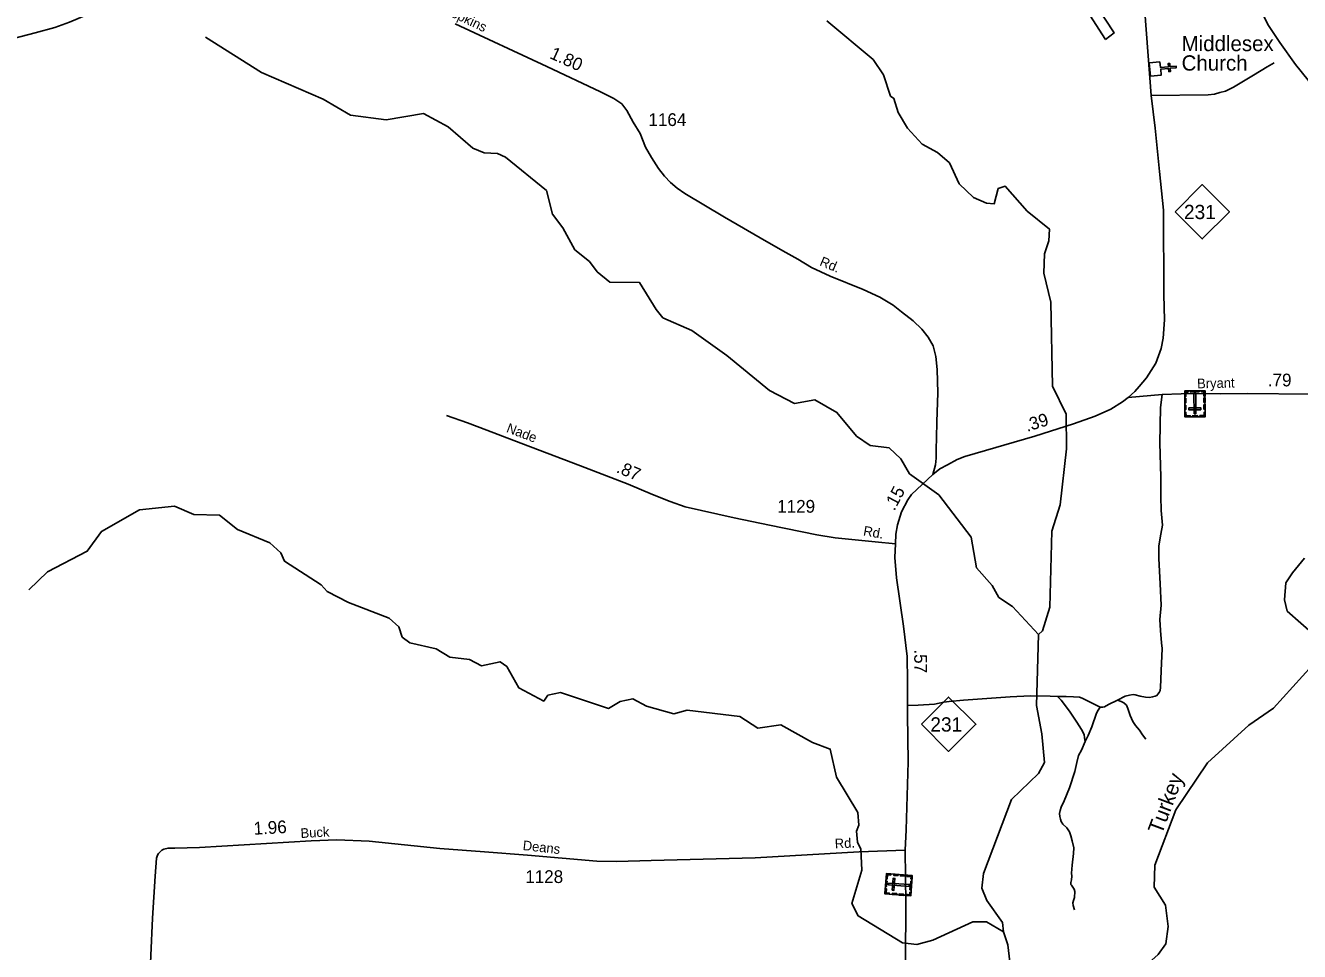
# Model space of a CAD drawing. Extents: x 2220236 to 2384410, y 720751 to 894131.
# Drawn here: x 2233050 to 2245544, y 754209 to 763290 of the extents above; entities that cross this region are included whole.
import ezdxf

# ---------------------------------------------------------------- set-up
doc = ezdxf.new("R2010")
doc.units = 0
for name, color, linetype in [('Exist Cultural Cemetery CELL', 7, 'Continuous'), ('Exist Cultural Church CELL', 7, 'Continuous'), ('Exist Cultural Church Label', 7, 'Continuous'), ('Exist Hydrographic Creek Single Shore', 7, 'Continuous'), ('Exist Hydrographic Creek Single Shore Label', 7, 'Continuous'), ('Exist Hydrographic Misc Water Feature', 7, 'Continuous'), ('Exist Road Non-System Type 51', 7, 'Continuous'), ('Exist Road Primary NC Attributed', 7, 'Continuous'), ('Exist Road Primary NC Service Mileage Hundredths English Label', 7, 'Continuous'), ('Exist Road Primary NC Shield CELL', 7, 'Continuous'), ('Exist Road Primary NC Shield Number Label', 7, 'Continuous'), ('Exist Road Secondary Mileage Hundredths English Label', 7, 'Continuous'), ('Exist Road Secondary Type 51 Attributed', 7, 'Continuous'), ('Exist Road Secondary Type 51 Label', 7, 'Continuous'), ('Exist Road Secondary Type 51 Number Label', 7, 'Continuous'), ('Exist Utilities Electrical Transmission Line', 7, 'Continuous')]:
    doc.layers.add(name, color=color, linetype=linetype)

msp = doc.modelspace()

# ---------------------------------------------------------------- linework, layer by layer
at = {"layer": 'Exist Cultural Cemetery CELL'}
for points in [[(2244619, 759453), (2244420, 759452), (2244418, 759706), (2244617, 759708)], [(2244452, 759706), (2244452, 759695), (2244430, 759695), (2244430, 759654), (2244419, 759654), (2244418, 759706)], [(2244560, 759696), (2244475, 759695), (2244475, 759706), (2244560, 759707)], [(2244510, 759482), (2244529, 759482), (2244527, 759684), (2244509, 759684)], [(2244584, 759707), (2244584, 759696), (2244606, 759696), (2244607, 759656), (2244618, 759656), (2244618, 759708)], [(2244430, 759634), (2244431, 759591), (2244419, 759591), (2244419, 759634)], [(2244431, 759568), (2244431, 759525), (2244420, 759525), (2244419, 759568)], [(2244578, 759521), (2244578, 759539), (2244460, 759539), (2244460, 759520)], [(2244618, 759638), (2244618, 759594), (2244607, 759594), (2244607, 759638)], [(2244619, 759571), (2244619, 759527), (2244607, 759527), (2244607, 759570)], [(2244420, 759495), (2244431, 759495), (2244432, 759463), (2244472, 759463), (2244472, 759452), (2244420, 759452)], [(2244545, 759453), (2244494, 759452), (2244493, 759463), (2244545, 759464)], [(2244619, 759496), (2244608, 759496), (2244608, 759464), (2244567, 759464), (2244568, 759453), (2244619, 759453)], [(2241477, 754775), (2241493, 754973), (2241747, 754953), (2241731, 754754)], [(2241536, 754970), (2241535, 754958), (2241503, 754961), (2241500, 754920), (2241489, 754921), (2241493, 754973)], [(2241548, 754810), (2241567, 754808), (2241576, 754926), (2241558, 754927)], [(2241608, 754953), (2241565, 754956), (2241566, 754967), (2241609, 754964)], [(2241674, 754947), (2241631, 754951), (2241632, 754962), (2241675, 754959)], [(2241744, 754920), (2241733, 754921), (2241735, 754943), (2241694, 754946), (2241695, 754957), (2241747, 754953)], [(2241521, 754771), (2241521, 754782), (2241489, 754785), (2241493, 754825), (2241481, 754826), (2241477, 754775)], [(2241483, 754848), (2241487, 754900), (2241499, 754899), (2241495, 754848)], [(2241515, 754881), (2241514, 754862), (2241716, 754846), (2241717, 754865)], [(2241734, 754787), (2241722, 754788), (2241721, 754766), (2241680, 754770), (2241679, 754758), (2241731, 754754)], [(2241724, 754813), (2241731, 754897), (2241742, 754896), (2241736, 754812)], [(2241594, 754765), (2241551, 754769), (2241552, 754780), (2241595, 754777)], [(2241661, 754760), (2241618, 754763), (2241619, 754775), (2241662, 754771)]]:
    msp.add_lwpolyline(points, close=True, dxfattribs=at)
at = {"layer": 'Exist Cultural Church CELL'}
msp.add_lwpolyline([(2244176, 762934), (2244182, 762877), (2244258, 762885), (2244255, 762916), (2244271, 762918), (2244274, 762886), (2244333, 762892), (2244335, 762876), (2244275, 762870), (2244278, 762838), (2244262, 762837), (2244259, 762869), (2244183, 762861), (2244189, 762804), (2244083, 762794), (2244070, 762924)], close=True, dxfattribs=at)
at = {"layer": 'Exist Hydrographic Creek Single Shore'}
for points in [[(2245177, 763412), (2245239, 763288), (2245352, 763123), (2245505, 762908), (2245628, 762754), (2245741, 762590), (2245854, 762425), (2245967, 762250), (2246070, 762096), (2246203, 761879), (2246306, 761725), (2246399, 761548), (2246371, 761367), (2246494, 761181), (2246587, 761005), (2246671, 760786), (2246743, 760609), (2246891, 760260)], [(2242983, 757319), (2243024, 757355), (2243097, 757586), (2243116, 758330), (2243198, 758588), (2243260, 759137), (2243257, 759479), (2243121, 759754), (2243106, 760577), (2243037, 760861), (2243044, 761051), (2243085, 761178), (2243092, 761293), (2242874, 761468), (2242656, 761715), (2242589, 761690), (2242549, 761540), (2242474, 761548), (2242348, 761603), (2242206, 761737), (2242112, 761942), (2241995, 762043), (2241844, 762125), (2241701, 762282), (2241609, 762438), (2241566, 762574), (2241532, 762597), (2241464, 762805), (2241363, 762955), (2240910, 763335)], [(2245690, 757310), (2245422, 757548), (2245396, 757657), (2245411, 757824), (2245477, 757924), (2245592, 758066)], [(2242640, 754401), (2242631, 754493), (2242479, 754709), (2242428, 754832), (2242444, 754975), (2242721, 755701), (2242986, 755955), (2243043, 756062), (2243016, 756345), (2242964, 756621), (2242983, 757319)], [(2243566, 753142), (2243582, 753302), (2243729, 753693), (2243885, 753936), (2244158, 754179), (2244232, 754283), (2244256, 754456), (2244229, 754663), (2244119, 754839), (2244126, 755056), (2244330, 755599), (2244642, 756059), (2245048, 756428), (2245288, 756596), (2245667, 757015)], [(2243566, 753142), (2243106, 753387), (2243030, 753638), (2243020, 753829), (2242877, 753986), (2242710, 754052), (2242683, 754275), (2242640, 754401)]]:
    msp.add_lwpolyline(points, dxfattribs=at)
at = {"layer": 'Exist Hydrographic Misc Water Feature'}
for points in [[(2242983, 757319), (2242731, 757594), (2242597, 757682), (2242529, 757798), (2242378, 757971), (2242325, 758271), (2242006, 758688), (2241721, 758894), (2241636, 759040), (2241519, 759147), (2241335, 759170), (2241201, 759262), (2241008, 759495), (2240790, 759618), (2240591, 759583), (2240348, 759712), (2239929, 760052), (2239585, 760299), (2239301, 760423), (2239234, 760506), (2239073, 760768), (2238782, 760774), (2238656, 760875), (2238580, 760975), (2238438, 761090), (2238319, 761305), (2238218, 761439), (2238158, 761670), (2237756, 761999), (2237680, 762034), (2237547, 762040), (2237438, 762088), (2237195, 762296), (2236952, 762426), (2236586, 762364), (2236236, 762411), (2235968, 762567), (2235366, 762829), (2234814, 763175)], [(2242640, 754401), (2242473, 754499), (2242339, 754499), (2241949, 754320), (2241791, 754277), (2241650, 754293), (2241215, 754558), (2241155, 754681), (2241252, 755006), (2241242, 755213), (2241208, 755280), (2241199, 755388), (2241224, 755447), (2241214, 755571), (2241004, 755920), (2240943, 756194), (2240767, 756260), (2240458, 756433), (2240233, 756398), (2240057, 756514), (2239540, 756577), (2239407, 756540), (2239140, 756614), (2239006, 756686), (2238882, 756662), (2238766, 756593), (2238298, 756750), (2238173, 756723), (2238132, 756665), (2237889, 756794), (2237771, 757003), (2237704, 757051), (2237521, 757009), (2237404, 757073), (2237212, 757097), (2237078, 757178), (2236820, 757236), (2236744, 757293), (2236710, 757393), (2236618, 757477), (2236217, 757632), (2236008, 757738), (2235949, 757805), (2235589, 758036), (2235555, 758118), (2235445, 758216), (2235128, 758347), (2234952, 758488), (2234702, 758493), (2234510, 758576), (2234168, 758540), (2233795, 758328), (2233655, 758134), (2233265, 757932), (2233084, 757756)]]:
    msp.add_lwpolyline(points, dxfattribs=at)
at = {"layer": 'Exist Road Non-System Type 51'}
for points in [[(2244089, 762604), (2244650, 762609), (2244712, 762617), (2244762, 762632), (2244820, 762646), (2244897, 762685), (2245094, 762803), (2245226, 762883), (2245297, 762924)], [(2244196, 759670), (2244181, 759545), (2244176, 759193), (2244183, 758865), (2244185, 758670), (2244187, 758533), (2244199, 758390), (2244185, 758303), (2244166, 758188), (2244166, 758063), (2244179, 757814), (2244187, 757607), (2244176, 757465), (2244181, 757357), (2244190, 757236)], [(2243758, 756675), (2243833, 756713), (2243877, 756724), (2243912, 756728), (2243934, 756726), (2243981, 756713), (2244033, 756704), (2244073, 756701), (2244104, 756706), (2244128, 756713), (2244146, 756721), (2244156, 756732), (2244168, 756748), (2244179, 756768), (2244181, 756798), (2244187, 756963), (2244198, 757181), (2244190, 757236)], [(2241701, 756623), (2241804, 756625), (2241963, 756636), (2242057, 756653), (2242108, 756660), (2242249, 756673), (2242478, 756691), (2242708, 756708), (2242906, 756717), (2243098, 756713), (2243171, 756710)], [(2243171, 756710), (2243206, 756675), (2243287, 756565), (2243360, 756458), (2243406, 756387), (2243433, 756336), (2243437, 756304), (2243443, 756270)], [(2243589, 756605), (2243505, 756647), (2243413, 756693), (2243388, 756704), (2243329, 756708), (2243257, 756710), (2243171, 756710)], [(2243589, 756605), (2243615, 756605), (2243633, 756609), (2243672, 756631), (2243758, 756675)], [(2243758, 756675), (2243796, 756662), (2243822, 756647), (2243846, 756625), (2243860, 756592), (2243884, 756523), (2243908, 756466), (2243937, 756425), (2243974, 756381), (2244005, 756334), (2244038, 756290)], [(2243443, 756270), (2243472, 756326), (2243507, 756414), (2243554, 756546), (2243571, 756576), (2243589, 756605)], [(2243443, 756270), (2243406, 756185), (2243377, 756130), (2243360, 756064), (2243342, 755976), (2243290, 755813), (2243237, 755686), (2243208, 755624), (2243197, 755591), (2243191, 755562), (2243193, 755532), (2243199, 755507), (2243206, 755485), (2243224, 755459), (2243261, 755422), (2243290, 755382), (2243303, 755345), (2243314, 755294), (2243331, 755226), (2243329, 755171), (2243314, 755057), (2243307, 754978), (2243311, 754947), (2243307, 754911), (2243303, 754887), (2243303, 754868), (2243307, 754859), (2243320, 754839), (2243334, 754821), (2243340, 754797), (2243336, 754740), (2243329, 754709), (2243322, 754687), (2243323, 754661), (2243336, 754619)]]:
    msp.add_lwpolyline(points, dxfattribs=at)
at = {"layer": 'Exist Road Primary NC Attributed'}
for points in [[(2243865, 759642), (2243930, 759702), (2243972, 759749), (2244043, 759833), (2244136, 759980), (2244189, 760122), (2244208, 760224), (2244220, 760402), (2244214, 760650), (2244210, 761478), (2244171, 761857), (2244130, 762282), (2244089, 762604), (2244012, 763641), (2243952, 764596), (2243902, 765404), (2243866, 765885), (2243846, 766119), (2243808, 766419), (2243752, 766698)], [(2232160, 762906), (2232464, 763026), (2232664, 763097), (2232793, 763126), (2233146, 763219), (2233337, 763271), (2233480, 763321), (2233846, 763477), (2234146, 763616), (2234384, 763731), (2234610, 763864), (2234709, 763942), (2234843, 764058), (2234967, 764193), (2235104, 764354), (2235347, 764650), (2235507, 764835), (2235628, 764962)], [(2241948, 758886), (2242017, 758941), (2242091, 758980), (2242186, 759033), (2242262, 759063), (2242950, 759263), (2243327, 759382), (2243540, 759459), (2243694, 759527), (2243809, 759599), (2243865, 759642)], [(2241581, 758206), (2241587, 758302), (2241602, 758392), (2241641, 758520), (2241704, 758639), (2241739, 758689), (2241948, 758886)], [(2241676, 755203), (2241688, 755404), (2241707, 756068), (2241701, 756532), (2241701, 756860), (2241695, 757102), (2241659, 757399), (2241593, 757872), (2241577, 758073), (2241581, 758206)], [(2241550, 752470), (2241600, 753016), (2241635, 753442), (2241679, 754116), (2241682, 754680), (2241676, 755203)]]:
    msp.add_lwpolyline(points, dxfattribs=at)
at = {"layer": 'Exist Road Primary NC Shield CELL'}
for points in [[(2244324, 761463), (2244590, 761729), (2244857, 761463), (2244590, 761197)], [(2241837, 756438), (2242103, 756704), (2242370, 756438), (2242103, 756172)]]:
    msp.add_lwpolyline(points, close=True, dxfattribs=at)
at = {"layer": 'Exist Road Secondary Type 51 Attributed'}
for points in [[(2237263, 763305), (2238164, 762888), (2238689, 762640), (2238820, 762575), (2238897, 762520), (2238948, 762455), (2239011, 762341), (2239077, 762229), (2239129, 762096), (2239188, 761995), (2239257, 761887), (2239318, 761812), (2239377, 761750), (2239441, 761694), (2239515, 761642), (2239905, 761410), (2240316, 761172), (2240505, 761064), (2240625, 760999), (2240757, 760916), (2240940, 760830), (2241266, 760701), (2241430, 760626), (2241559, 760547), (2241640, 760482), (2241755, 760393), (2241839, 760311), (2241901, 760234), (2241952, 760150), (2241978, 760045), (2241990, 759917), (2241997, 759687), (2241988, 759402), (2241985, 759245), (2241980, 759134), (2241982, 759048), (2241975, 758983), (2241948, 758886)], [(2243865, 759642), (2244196, 759670), (2244385, 759677), (2244612, 759681), (2244773, 759677), (2245032, 759681), (2245649, 759675), (2245966, 759673), (2246054, 759662), (2246151, 759640), (2246272, 759604), (2246456, 759523), (2246617, 759451), (2246747, 759404), (2246905, 759365), (2246985, 759351), (2247089, 759337)], [(2241581, 758206), (2241382, 758228), (2240992, 758267), (2240811, 758294), (2240348, 758390), (2240000, 758463), (2239521, 758569), (2239373, 758622), (2239200, 758690), (2238960, 758792), (2238705, 758891), (2238493, 758971), (2238328, 759034), (2237839, 759221), (2237575, 759320), (2237385, 759392), (2237179, 759466)], [(2241676, 755203), (2241227, 755187), (2240207, 755128), (2239185, 755102), (2238849, 755093), (2238652, 755095), (2237973, 755154), (2237550, 755187), (2237115, 755220), (2236422, 755290), (2236102, 755304), (2235852, 755295), (2234755, 755230), (2234513, 755224), (2234448, 755223), (2234407, 755214), (2234387, 755202), (2234372, 755188), (2234356, 755171), (2234346, 755153), (2234334, 755124), (2234322, 754947), (2234295, 754535), (2234263, 753803)]]:
    msp.add_lwpolyline(points, dxfattribs=at)
at = {"layer": 'Exist Utilities Electrical Transmission Line'}
msp.add_lwpolyline([(2243642, 763153), (2243726, 763217), (2242938, 764416), (2242867, 764366), (2242865, 764364), (2243642, 763153)], dxfattribs=at)

# ---------------------------------------------------------------- texts
at = {"layer": 'Exist Cultural Church Label'}
for s, p in [('Middlesex', (2244388, 763038)), ('Church', (2244388, 762847))]:
    msp.add_text(s, height=150, dxfattribs=at).set_placement(p)
at = {"layer": 'Exist Hydrographic Creek Single Shore Label'}
msp.add_text('Turkey', height=150, rotation=69.4268, dxfattribs=at).set_placement((2244193, 755350))
at = {"layer": 'Exist Road Primary NC Service Mileage Hundredths English Label'}
for s, rotation, p in [('.39', 17.5228, (2242873, 759304)), ('.15', 61.9908, (2241571, 758523)), ('.57', 270, (2241766, 757172))]:
    msp.add_text(s, height=125, rotation=rotation, dxfattribs=at).set_placement(p)
at = {"layer": 'Exist Road Primary NC Shield Number Label'}
for p in [(2244411, 761391), (2241924, 756366)]:
    msp.add_text('231', height=140, dxfattribs=at).set_placement(p)
at = {"layer": 'Exist Road Secondary Mileage Hundredths English Label'}
for s, rotation, p in [('1.80', 335.5476, (2238182, 762972)), ('.79', 359.5869, (2245233, 759752)), ('.87', 337.2473, (2238836, 758911)), ('1.96', 3.0341, (2235290, 755354))]:
    msp.add_text(s, height=125, rotation=rotation, dxfattribs=at).set_placement(p)
at = {"layer": 'Exist Road Secondary Type 51 Label'}
for s, rotation, p in [('Hopkins', 334.6217, (2237131, 763419)), ('Rd.', 337.0758, (2240831, 760940)), ('Bryant', 1.3398, (2244541, 759731)), ('Nade', 339.2606, (2237759, 759305)), ('Rd.', 349.9917, (2241261, 758290)), ('Buck', 3.0106, (2235750, 755322)), ('Deans', 353.6745, (2237923, 755205)), ('Rd.', 3.0822, (2240989, 755219))]:
    msp.add_text(s, height=95, rotation=rotation, dxfattribs=at).set_placement(p)
at = {"layer": 'Exist Road Secondary Type 51 Number Label'}
for s, p in [('1164', (2239159, 762304)), ('1129', (2240422, 758512)), ('1128', (2237951, 754881))]:
    msp.add_text(s, height=125, dxfattribs=at).set_placement(p)

doc.saveas('drawing.dxf')
